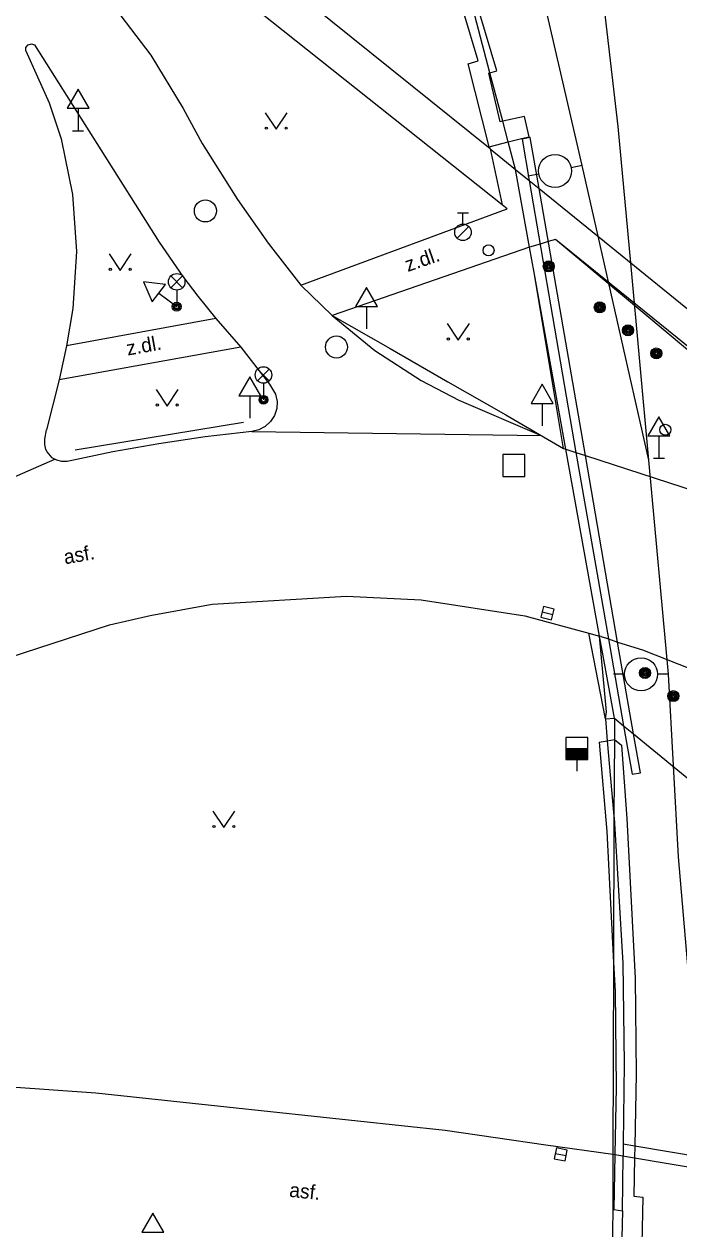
# Model space of a CAD drawing. Extents: x -598932 to -598196, y -1162207 to -1161504.
# Drawn here: x -598384.6 to -598354.9, y -1162021.7 to -1161967.1 of the extents above; entities that cross this region are included whole.
import ezdxf

# ---------------------------------------------------------------- set-up
doc = ezdxf.new("R2010")
doc.units = 0
for name, color, linetype in [('Level 12', 7, 'Continuous'), ('Level 25', 7, 'Continuous'), ('Level 26', 7, 'Continuous'), ('Level 27', 7, 'Continuous'), ('Level 28', 7, 'Continuous'), ('Level 33', 7, 'Continuous'), ('Level 34', 7, 'Continuous'), ('Level 36', 7, 'Continuous'), ('specificka linie pasportu komunikaci', 7, 'Continuous'), ('TM - CD - osa koleji', 7, 'Continuous'), ('TM - chodniky - VP', 7, 'Continuous'), ('TM - komunikace - NP', 7, 'Continuous'), ('TM - komunikace - VP', 7, 'Continuous'), ('TM - plot zdeny_ ohradni zed - VP', 7, 'Continuous'), ('TM - popis povrchu', 7, 'Continuous'), ('TM - rozhrani ploch obecne - NP', 7, 'Continuous'), ('TM - rozhrani ploch obecne - VN', 7, 'Continuous'), ('TM - rozhrani ploch obecne - VP', 7, 'Continuous'), ('TM - zabradli - VP', 7, 'Continuous'), ('TM - zed operna - VP', 7, 'Continuous')]:
    doc.layers.add(name, color=color, linetype=linetype)

msp = doc.modelspace()

# ---------------------------------------------------------------- linework, layer by layer
at = {"layer": 'Level 12'}
for p, q in [((-598359.33, -1161973.53), (-598359.821, -1161973.626)), ((-598361.293, -1161973.913), (-598361.784, -1161974.009)), ((-598357.41, -1161996.582), (-598357.91, -1161996.583)), ((-598355.41, -1161996.58), (-598355.91, -1161996.581))]:
    msp.add_line(p, q, dxfattribs=at)
for centre in [(-598360.557, -1161973.77), (-598356.66, -1161996.581)]:
    msp.add_circle(centre, 0.75, dxfattribs=at)
at = {"layer": 'Level 25'}
for centre, radius in [((-598360.84, -1161978.09), 0.25), ((-598360.84, -1161978.09), 0.2), ((-598360.84, -1161978.09), 0.15), ((-598360.84, -1161978.09), 0.1), ((-598360.84, -1161978.09), 0.05), ((-598358.53, -1161979.95), 0.25), ((-598358.53, -1161979.95), 0.2), ((-598358.53, -1161979.95), 0.15), ((-598358.53, -1161979.95), 0.1), ((-598358.53, -1161979.95), 0.05), ((-598357.25, -1161980.99), 0.25), ((-598357.25, -1161980.99), 0.2), ((-598357.25, -1161980.99), 0.15), ((-598357.25, -1161980.99), 0.1), ((-598357.25, -1161980.99), 0.05), ((-598355.97, -1161982.04), 0.25), ((-598355.97, -1161982.04), 0.2), ((-598355.97, -1161982.04), 0.15), ((-598355.97, -1161982.04), 0.1), ((-598355.97, -1161982.04), 0.05), ((-598356.48, -1161996.52), 0.25), ((-598356.48, -1161996.52), 0.2), ((-598356.48, -1161996.52), 0.15), ((-598356.48, -1161996.52), 0.1), ((-598356.48, -1161996.52), 0.05), ((-598355.2, -1161997.57), 0.25), ((-598355.2, -1161997.57), 0.2), ((-598355.2, -1161997.57), 0.15), ((-598355.2, -1161997.57), 0.1), ((-598355.2, -1161997.57), 0.05)]:
    msp.add_circle(centre, radius, dxfattribs=at)
at = {"layer": 'Level 26'}
msp.add_lwpolyline([(-598362.93, -1161987.62), (-598361.93, -1161987.62), (-598361.93, -1161986.62), (-598362.93, -1161986.62)], close=True, dxfattribs=at)
at = {"layer": 'Level 27'}
for p, q in [((-598361.143, -1161993.753), (-598360.657, -1161993.867)), ((-598360.545, -1162018.293), (-598360.055, -1162018.387))]:
    msp.add_line(p, q, dxfattribs=at)
for points in [[(-598361.2, -1161993.997), (-598360.713, -1161994.11), (-598360.6, -1161993.623), (-598361.087, -1161993.51)], [(-598360.593, -1162018.538), (-598360.102, -1162018.633), (-598360.007, -1162018.142), (-598360.498, -1162018.047)]]:
    msp.add_lwpolyline(points, close=True, dxfattribs=at)
for centre in [(-598376.4, -1161975.58), (-598370.46, -1161981.75)]:
    msp.add_circle(centre, 0.5, dxfattribs=at)
at = {"layer": 'Level 28'}
for p, q in [((-598364.98, -1161975.675), (-598364.48, -1161975.675)), ((-598364.73, -1161976.175), (-598364.73, -1161975.675)), ((-598364.988, -1161976.822), (-598364.458, -1161976.292)), ((-598360.07, -1161999.94), (-598359.07, -1161999.94)), ((-598360.07, -1161999.99), (-598359.07, -1161999.99)), ((-598360.07, -1162000.04), (-598359.07, -1162000.04)), ((-598360.07, -1162000.09), (-598359.07, -1162000.09)), ((-598360.07, -1162000.14), (-598359.07, -1162000.14)), ((-598360.07, -1162000.19), (-598359.07, -1162000.19)), ((-598360.07, -1162000.24), (-598359.07, -1162000.24)), ((-598360.07, -1162000.29), (-598359.07, -1162000.29)), ((-598360.07, -1162000.34), (-598359.07, -1162000.34)), ((-598360.07, -1162000.39), (-598359.07, -1162000.39)), ((-598359.57, -1162000.44), (-598359.57, -1162000.97))]:
    msp.add_line(p, q, dxfattribs=at)
msp.add_lwpolyline([(-598360.07, -1162000.44), (-598359.07, -1162000.44), (-598359.07, -1161999.44), (-598360.07, -1161999.44)], close=True, dxfattribs=at)
for centre, radius in [((-598364.73, -1161976.55), 0.375), ((-598363.57, -1161977.37), 0.25), ((-598355.56, -1161985.5), 0.25)]:
    msp.add_circle(centre, radius, dxfattribs=at)
at = {"layer": 'Level 33'}
for p, q in [((-598377.965, -1161979.06), (-598377.435, -1161978.53)), ((-598377.965, -1161978.53), (-598377.435, -1161979.06)), ((-598377.7, -1161979.17), (-598377.7, -1161979.92)), ((-598374.035, -1161983.28), (-598373.505, -1161982.75)), ((-598374.035, -1161982.75), (-598373.505, -1161983.28)), ((-598373.77, -1161983.39), (-598373.77, -1161984.14))]:
    msp.add_line(p, q, dxfattribs=at)
for centre, radius in [((-598377.7, -1161978.795), 0.375), ((-598377.7, -1161979.92), 0.2), ((-598377.7, -1161979.92), 0.145), ((-598377.7, -1161979.92), 0.0876), ((-598373.77, -1161983.015), 0.375), ((-598373.77, -1161984.14), 0.2), ((-598373.77, -1161984.14), 0.145), ((-598373.77, -1161984.14), 0.0876)]:
    msp.add_circle(centre, radius, dxfattribs=at)
at = {"layer": 'Level 34'}
for p, q in [((-598382.17, -1161970.932), (-598382.17, -1161971.95)), ((-598382.42, -1161971.95), (-598381.92, -1161971.95)), ((-598378.514, -1161979.309), (-598377.7, -1161979.92)), ((-598369.1, -1161979.912), (-598369.1, -1161980.93)), ((-598374.39, -1161983.962), (-598374.39, -1161984.98)), ((-598361.14, -1161984.302), (-598361.14, -1161985.32)), ((-598355.85, -1161985.772), (-598355.85, -1161986.79)), ((-598356.1, -1161986.79), (-598355.6, -1161986.79))]:
    msp.add_line(p, q, dxfattribs=at)
for points in [[(-598382.67, -1161970.932), (-598381.67, -1161970.932), (-598382.17, -1161970.066)], [(-598378.814, -1161979.709), (-598378.214, -1161978.909), (-598379.207, -1161978.79)], [(-598369.6, -1161979.912), (-598368.6, -1161979.912), (-598369.1, -1161979.046)], [(-598374.89, -1161983.962), (-598373.89, -1161983.962), (-598374.39, -1161983.096)], [(-598361.64, -1161984.302), (-598360.64, -1161984.302), (-598361.14, -1161983.436)], [(-598356.35, -1161985.772), (-598355.35, -1161985.772), (-598355.85, -1161984.906)], [(-598379.28, -1162021.862), (-598378.28, -1162021.862), (-598378.78, -1162020.996)]]:
    msp.add_lwpolyline(points, close=True, dxfattribs=at)
at = {"layer": 'Level 36'}
for points in [[(-598373.69, -1161971.13), (-598373.19, -1161971.88), (-598372.69, -1161971.13)], [(-598380.76, -1161977.53), (-598380.26, -1161978.28), (-598379.76, -1161977.53)], [(-598365.44, -1161980.69), (-598364.94, -1161981.44), (-598364.44, -1161980.69)], [(-598378.63, -1161983.68), (-598378.13, -1161984.43), (-598377.63, -1161983.68)], [(-598376.06, -1162002.78), (-598375.56, -1162003.53), (-598375.06, -1162002.78)]]:
    msp.add_lwpolyline(points, dxfattribs=at)
for centre in [(-598373.64, -1161971.83), (-598372.741, -1161971.83), (-598380.71, -1161978.23), (-598379.811, -1161978.23), (-598365.39, -1161981.39), (-598364.491, -1161981.39), (-598378.58, -1161984.38), (-598377.681, -1161984.38), (-598376.01, -1162003.48), (-598375.111, -1162003.48)]:
    msp.add_circle(centre, 0.05, dxfattribs=at)
at = {"layer": 'specificka linie pasportu komunikaci'}
for points in [[(-598363.5, -1161972.77), (-598362.959, -1161975.299)], [(-598330.8, -1162000.91), (-598330.953, -1162000.785), (-598338.238, -1161994.894), (-598360.53, -1161976.87), (-598360.862, -1161976.971), (-598361.234, -1161977.085), (-598361.71, -1161977.23)], [(-598330.65, -1162000.3), (-598330.95, -1162000.78), (-598331.43, -1162001.37), (-598337.18, -1161996.44), (-598339.81, -1161994.23), (-598341.37, -1161992.93), (-598346.46, -1161988.66), (-598350.6, -1161985.19), (-598360.53, -1161976.87)], [(-598370.66, -1161980.32), (-598368.72, -1161981.9), (-598366.62, -1161983.27), (-598364.92, -1161984.16), (-598361.19, -1161985.76)], [(-598374.3, -1161985.58), (-598361.19, -1161985.76)], [(-598393.22, -1161991.2), (-598383.224, -1161986.832)], [(-598358.27, -1161998.6), (-598359.027, -1161994.718)], [(-598357.47, -1162017.86), (-598357.474, -1162018.413)], [(-598357.5, -1162020.89), (-598357.474, -1162018.413)]]:
    msp.add_lwpolyline(points, dxfattribs=at)
at = {"layer": 'TM - CD - osa koleji'}
for points in [[(-598357.12, -1161977.93), (-598357.69, -1161971.76), (-598359.59, -1161955.49), (-598361.74, -1161942.89), (-598364.36, -1161931.22), (-598367.93, -1161915.3), (-598369.9, -1161906.65), (-598373.89, -1161889.05), (-598376.8, -1161873.73), (-598378.32, -1161860.94), (-598378.07, -1161843.25), (-598377.06, -1161830.11), (-598374.53, -1161806.47), (-598368.34, -1161750.33)], [(-598358.6, -1161976.73), (-598359.33, -1161973.53), (-598361.51, -1161964.09), (-598365.16, -1161948.23), (-598369.84, -1161933.2), (-598376.68, -1161917.87), (-598383.52, -1161906), (-598391.62, -1161893.76), (-598407.56, -1161871.85), (-598439.71, -1161827.1)], [(-598356.3, -1161986.87), (-598358.6, -1161976.73)], [(-598355.41, -1161996.58), (-598356.3, -1161986.87), (-598357.12, -1161977.93)], [(-598354.15, -1162014.37), (-598354.97, -1162004.86), (-598355.41, -1161996.58)]]:
    msp.add_lwpolyline(points, dxfattribs=at)
at = {"layer": 'TM - chodniky - VP'}
for points in [[(-598372.08, -1161978.94), (-598362.72, -1161975.49), (-598362.959, -1161975.299), (-598378.9, -1161962.61)], [(-598361.71, -1161977.23), (-598370.66, -1161980.32)], [(-598360.17, -1161986.35), (-598361.51, -1161978.37)], [(-598375.93, -1161980.46), (-598382.69, -1161981.7)], [(-598374.8, -1161981.75), (-598383.03, -1161983.24)], [(-598358.27, -1161998.6), (-598358.23, -1161998.28), (-598358.54, -1161994.85)]]:
    msp.add_lwpolyline(points, dxfattribs=at)
at = {"layer": 'TM - komunikace - NP'}
for points in [[(-598360.17, -1161986.35), (-598360.07, -1161986.38)], [(-598360.07, -1161986.38), (-598359.61, -1161986.53)], [(-598359.61, -1161986.53), (-598359.18, -1161986.67)], [(-598359.18, -1161986.67), (-598352.91, -1161988.7), (-598347.25, -1161991.09)], [(-598358.46, -1161994.87), (-598358.54, -1161994.85)], [(-598358.46, -1161994.87), (-598358.14, -1161994.98)], [(-598358.14, -1161994.98), (-598357.72, -1161995.12)], [(-598357.72, -1161995.12), (-598356.6, -1161995.48), (-598353.88, -1161996.55), (-598353.102, -1161996.922)], [(-598357.94, -1162018.33), (-598357.85, -1162018.35)], [(-598357.85, -1162018.35), (-598356.95, -1162018.5)], [(-598356.95, -1162018.5), (-598336.04, -1162022.01)]]:
    msp.add_lwpolyline(points, dxfattribs=at)
at = {"layer": 'TM - komunikace - VP'}
for points in [[(-598381.15, -1161965.52), (-598378.88, -1161968.52), (-598377.41, -1161970.94), (-598376.54, -1161972.52), (-598374.95, -1161975.07), (-598373.56, -1161977.04), (-598372.08, -1161978.94)], [(-598384.54, -1161968.32), (-598384.53, -1161968.17), (-598384.43, -1161968.05), (-598384.28, -1161968.01), (-598384.14, -1161968.06)], [(-598384.14, -1161968.06), (-598378.49, -1161977)], [(-598384.54, -1161968.32), (-598383.48, -1161970.68), (-598382.94, -1161972.31), (-598382.42, -1161974.84), (-598382.24, -1161977.42), (-598382.4, -1161980), (-598382.69, -1161981.7)], [(-598378.49, -1161977), (-598377.42, -1161978.55), (-598376.74, -1161979.45), (-598375.93, -1161980.46)], [(-598372.08, -1161978.94), (-598370.66, -1161980.32)], [(-598375.93, -1161980.46), (-598374.8, -1161981.75)], [(-598370.66, -1161980.32), (-598368.03, -1161981.82), (-598365.41, -1161983.32), (-598362.79, -1161984.83), (-598360.17, -1161986.35)], [(-598382.69, -1161981.7), (-598383.03, -1161983.24)], [(-598374.8, -1161981.75), (-598373.5, -1161983.44)], [(-598383.03, -1161983.24), (-598383.6, -1161985.5)], [(-598373.5, -1161983.44), (-598373.22, -1161983.89), (-598373.152, -1161984.212), (-598373.169, -1161984.54), (-598373.269, -1161984.853), (-598373.446, -1161985.13), (-598373.689, -1161985.353), (-598373.979, -1161985.506), (-598374.3, -1161985.58)], [(-598382.67, -1161986.94), (-598382.907, -1161986.943), (-598383.135, -1161986.883), (-598383.224, -1161986.832), (-598383.232, -1161986.827), (-598383.34, -1161986.765), (-598383.57, -1161986.5), (-598383.623, -1161986.39), (-598383.68, -1161986.161), (-598383.674, -1161985.924), (-598383.6, -1161985.5)], [(-598374.3, -1161985.58), (-598376.41, -1161985.82), (-598378.51, -1161986.13), (-598380.59, -1161986.5), (-598382.67, -1161986.94)], [(-598397.32, -1162003.22), (-598393.6, -1162000.28), (-598389.13, -1161997.67), (-598385.25, -1161995.81), (-598380.74, -1161994.34), (-598378.9, -1161993.91), (-598376.09, -1161993.41), (-598370, -1161993.04), (-598366.62, -1161993.2), (-598361.93, -1161993.93)], [(-598361.93, -1161993.93), (-598359.027, -1161994.718), (-598358.54, -1161994.85)], [(-598410.84, -1162013.77), (-598394.81, -1162014.6), (-598381.37, -1162015.55), (-598365.54, -1162017.24), (-598360.98, -1162017.9), (-598357.94, -1162018.33)]]:
    msp.add_lwpolyline(points, dxfattribs=at)
at = {"layer": 'TM - plot zdeny_ ohradni zed - VP'}
msp.add_lwpolyline([(-598363.5, -1161972.77), (-598374.33, -1161964.05)], dxfattribs=at)
at = {"layer": 'TM - rozhrani ploch obecne - NP'}
for points in [[(-598358.27, -1161998.6), (-598357.87, -1161998.57)], [(-598357.87, -1161998.57), (-598357.45, -1161998.91)], [(-598357.45, -1161998.91), (-598357, -1161999.28)], [(-598357, -1161999.28), (-598334.91, -1162017.39)], [(-598358.19, -1161999.59), (-598357.89, -1162003.01)], [(-598357.89, -1162003.01), (-598357.88, -1162003.08), (-598357.49, -1162009.68), (-598357.43, -1162014.24), (-598357.47, -1162017.86)], [(-598357.47, -1162017.86), (-598356.94, -1162017.95)], [(-598356.94, -1162017.95), (-598335.94, -1162021.48)]]:
    msp.add_lwpolyline(points, dxfattribs=at)
at = {"layer": 'TM - rozhrani ploch obecne - VN'}
for points in [[(-598357.87, -1161998.57), (-598357.87, -1161999.54)], [(-598358.56, -1161999.65), (-598358.19, -1161999.59)], [(-598358.56, -1161999.65), (-598358.21, -1162003.71), (-598357.91, -1162009.64)], [(-598358.19, -1161999.59), (-598357.87, -1161999.54)], [(-598357.87, -1161999.54), (-598357.89, -1162003.01)], [(-598357.87, -1161999.54), (-598357.54, -1161999.79), (-598357.3, -1162003.11), (-598356.92, -1162010.35), (-598356.88, -1162014.7), (-598356.94, -1162017.95)], [(-598357.89, -1162003.01), (-598357.91, -1162009.64)], [(-598357.91, -1162009.64), (-598357.94, -1162018.33)], [(-598357.91, -1162009.64), (-598357.84, -1162010.96), (-598357.79, -1162015.3), (-598357.85, -1162018.35)], [(-598356.94, -1162017.95), (-598356.95, -1162018.5)], [(-598357.94, -1162018.33), (-598357.96, -1162024.34)], [(-598357.85, -1162018.35), (-598357.9, -1162020.83), (-598357.5, -1162020.89)], [(-598356.95, -1162018.5), (-598356.98, -1162020.23), (-598356.58, -1162020.28), (-598356.66, -1162023.81), (-598357, -1162023.81), (-598357.02, -1162024.5)], [(-598357.5, -1162020.89), (-598357.56, -1162023.38)]]:
    msp.add_lwpolyline(points, dxfattribs=at)
at = {"layer": 'TM - rozhrani ploch obecne - VP'}
for points in [[(-598363.54, -1161972.67), (-598364.49, -1161968.91), (-598364.04, -1161968.78), (-598366.64, -1161960.06)], [(-598363.51, -1161969.32), (-598365.98, -1161959.89)], [(-598363.51, -1161969.32), (-598363.2, -1161969.24), (-598365.98, -1161959.89)], [(-598362.93, -1161971.52), (-598363.04, -1161971.54), (-598363.56, -1161969.34), (-598363.51, -1161969.32)], [(-598362.93, -1161971.52), (-598363.51, -1161969.32)], [(-598362.68, -1161972.45), (-598362.07, -1161972.3), (-598361.73, -1161972.23), (-598361.94, -1161971.3), (-598362.93, -1161971.52)], [(-598362.68, -1161972.45), (-598362.93, -1161971.52)], [(-598363.54, -1161972.67), (-598362.68, -1161972.45)], [(-598362.35, -1161973.7), (-598362.68, -1161972.45)], [(-598361.28, -1161974.56), (-598361.68, -1161972.26), (-598362.05, -1161972.33)], [(-598362.05, -1161972.33), (-598361.73, -1161974.2)], [(-598361.71, -1161977.23), (-598362.35, -1161973.7)], [(-598361.73, -1161974.2), (-598359.61, -1161986.53)], [(-598359.18, -1161986.67), (-598361.28, -1161974.56)], [(-598361.51, -1161978.37), (-598361.71, -1161977.23)], [(-598360.07, -1161986.38), (-598361.51, -1161978.37)], [(-598358.54, -1161994.85), (-598360.07, -1161986.38)], [(-598359.61, -1161986.53), (-598359.58, -1161986.69), (-598358.14, -1161994.98)], [(-598357.72, -1161995.12), (-598359.18, -1161986.67)], [(-598358.41, -1161995.58), (-598358.54, -1161994.85)], [(-598358.14, -1161994.98), (-598357.45, -1161998.91)], [(-598357.87, -1161998.57), (-598358.41, -1161995.58)], [(-598357, -1161999.28), (-598357.72, -1161995.12)], [(-598358.27, -1161998.6), (-598358.19, -1161999.59)], [(-598357.45, -1161998.91), (-598357.07, -1162001.11), (-598356.69, -1162001.05), (-598357, -1161999.28)]]:
    msp.add_lwpolyline(points, dxfattribs=at)
at = {"layer": 'TM - zabradli - VP'}
msp.add_lwpolyline([(-598382.3, -1161986.41), (-598374.67, -1161985.16)], dxfattribs=at)
at = {"layer": 'TM - zed operna - VP'}
for points in [[(-598363.54, -1161972.67), (-598363.5, -1161972.77)], [(-598363.5, -1161972.77), (-598362.35, -1161973.7)], [(-598362.35, -1161973.7), (-598361.73, -1161974.2)], [(-598361.73, -1161974.2), (-598361.28, -1161974.56)], [(-598361.28, -1161974.56), (-598330.47, -1161999.56)]]:
    msp.add_lwpolyline(points, dxfattribs=at)

# ---------------------------------------------------------------- texts
at = {"layer": 'TM - popis povrchu'}
for s, rotation, p in [('z.dl.', 19.03, (-598367.23, -1161978.35)), ('z.dl.', 10.26, (-598379.92, -1161982.14)), ('asf.', 10, (-598382.76, -1161991.6)), ('asf.', 354.0211, (-598372.62, -1162020.26))]:
    msp.add_text(s, height=0.65, rotation=rotation, dxfattribs=at).set_placement(p)

doc.saveas('drawing.dxf')
